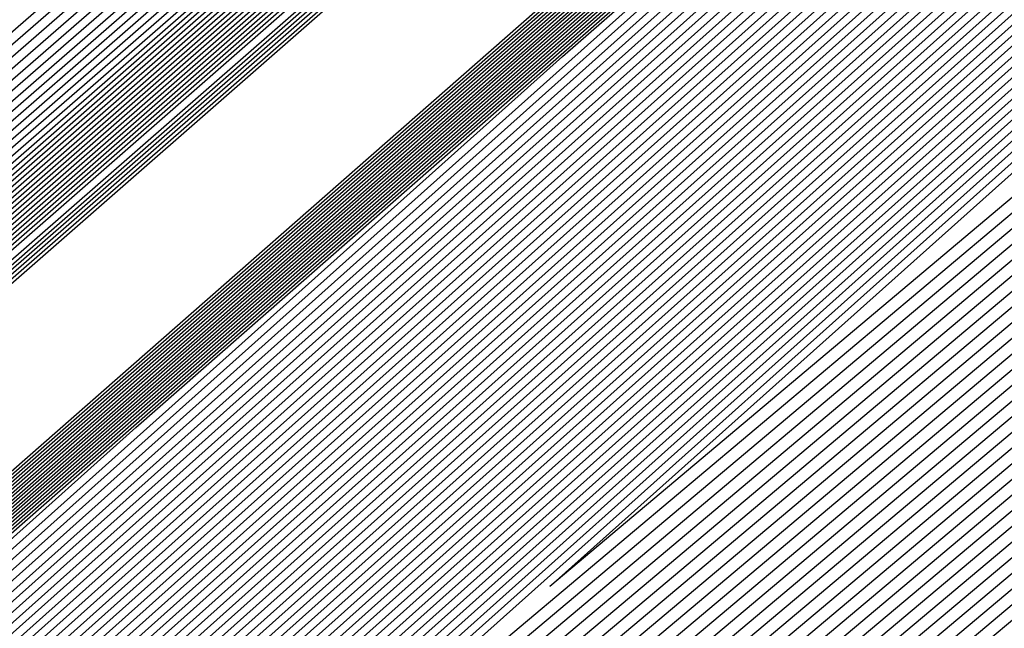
# Model space of a CAD drawing. Extents: x 3249832 to 3255657, y 13789405 to 13793316.
# Tile 712 of 1056: x 3253205.513 to 3253205.778, y 13791254.94 to 13791255.104. Entities that reach past the tile are written whole.
import ezdxf

# ---------------------------------------------------------------- set-up
doc = ezdxf.new("R2010")
doc.units = 0
doc.header["$LTSCALE"] = 100
doc.header["$MEASUREMENT"] = 0
for name, color, linetype in [('GRATIO_03231_CON', 1, 'CONTINUOUS'), ('GRATIO_0323_ICON', 1, 'CONTINUOUS'), ('TARGETS_EAST', 7, 'CONTINUOUS')]:
    doc.layers.add(name, color=color, linetype=linetype)

# ---------------------------------------------------------------- blocks, each defined once
blk = doc.blocks.new('Gratio_032316_contours')
at = {"layer": 'GRATIO_03231_CON', "color": 1, "linetype": 'Continuous', "flags": 128}
for points in [[(3253179.55027, 13791232.39503), (3253186.87441, 13791238.77001), (3253201.4775, 13791251.51898), (3253219.20823, 13791267.00714), (3253234.45763, 13791280.32933), (3253243.00028, 13791287.79153), (3253246.14511, 13791290.5444), (3253246.5846, 13791290.94974), (3253247.02187, 13791291.379), (3253250.20254, 13791294.24212), (3253258.88285, 13791301.95866), (3253274.44262, 13791315.73867), (3253292.7559, 13791331.95413), (3253308.32028, 13791345.76753)], [(3253180.16544, 13791232.93802), (3253187.28488, 13791239.13155), (3253201.72516, 13791251.73678), (3253219.33902, 13791267.12228), (3253234.51314, 13791280.37862), (3253243.01644, 13791287.80647), (3253246.14668, 13791290.54676), (3253246.58389, 13791290.95054), (3253247.01645, 13791291.37639), (3253250.16633, 13791294.21318), (3253258.7639, 13791301.85732), (3253274.17605, 13791315.50724), (3253292.31584, 13791331.56933), (3253307.73285, 13791345.25198)], [(3253180.78061, 13791233.481), (3253187.69534, 13791239.49309), (3253201.97282, 13791251.95458), (3253219.46981, 13791267.23741), (3253234.56866, 13791280.42791), (3253243.03259, 13791287.8214), (3253246.14825, 13791290.54912), (3253246.58317, 13791290.95133), (3253247.01103, 13791291.37378), (3253250.13013, 13791294.18424), (3253258.64495, 13791301.75599), (3253273.90947, 13791315.27582), (3253291.87577, 13791331.18453), (3253307.14542, 13791344.73643)], [(3253181.39578, 13791234.02399), (3253188.1058, 13791239.85463), (3253202.22048, 13791252.17237), (3253219.6006, 13791267.35254), (3253234.62418, 13791280.4772), (3253243.04874, 13791287.83633), (3253246.14982, 13791290.55149), (3253246.58246, 13791290.95213), (3253247.00561, 13791291.37117), (3253250.09393, 13791294.15529), (3253258.526, 13791301.65465), (3253273.6429, 13791315.0444), (3253291.4357, 13791330.79973), (3253306.55799, 13791344.22088)], [(3253182.62612, 13791235.10996), (3253188.92672, 13791240.5777), (3253202.71581, 13791252.60797), (3253219.86218, 13791267.58281), (3253234.73522, 13791280.57579), (3253243.08105, 13791287.8662), (3253246.15297, 13791290.55621), (3253246.58103, 13791290.95372), (3253246.99477, 13791291.36594), (3253250.02153, 13791294.09741), (3253258.2881, 13791301.45198), (3253273.10975, 13791314.58156), (3253290.55557, 13791330.03014), (3253305.38313, 13791343.18978)], [(3253183.24129, 13791235.65295), (3253189.33718, 13791240.93924), (3253202.96347, 13791252.82577), (3253219.99297, 13791267.69794), (3253234.79073, 13791280.62508), (3253243.0972, 13791287.88113), (3253246.15454, 13791290.55858), (3253246.58032, 13791290.95452), (3253246.98935, 13791291.36333), (3253249.98532, 13791294.06847), (3253258.16915, 13791301.35065), (3253272.84317, 13791314.35013), (3253290.11551, 13791329.64534), (3253304.7957, 13791342.67423)], [(3253189.74764, 13791241.30078), (3253203.21113, 13791253.04357), (3253220.12376, 13791267.81308), (3253234.84625, 13791280.67437), (3253243.11336, 13791287.89607), (3253246.15611, 13791290.56094), (3253246.57961, 13791290.95531), (3253246.98393, 13791291.36072), (3253249.94912, 13791294.03953), (3253258.05019, 13791301.24931), (3253272.5766, 13791314.11871), (3253289.67544, 13791329.26055), (3253304.20827, 13791342.15868)], [(3253190.1581, 13791241.66232), (3253203.45879, 13791253.26136), (3253220.25455, 13791267.92821), (3253234.90177, 13791280.72366), (3253243.12951, 13791287.911), (3253246.15768, 13791290.5633), (3253246.57889, 13791290.95611), (3253246.97851, 13791291.35811), (3253249.91292, 13791294.01058), (3253257.93124, 13791301.14798), (3253272.31002, 13791313.88729), (3253289.23538, 13791328.87575), (3253303.62084, 13791341.64313)], [(3253190.97902, 13791242.38539), (3253203.95411, 13791253.69696), (3253220.51613, 13791268.15847), (3253235.01281, 13791280.82224), (3253243.16182, 13791287.94087), (3253246.16082, 13791290.56803), (3253246.57747, 13791290.9577), (3253246.96767, 13791291.35288), (3253249.84051, 13791293.9527), (3253257.69334, 13791300.94531), (3253271.77687, 13791313.42445), (3253288.35525, 13791328.10615), (3253302.44598, 13791340.61203)], [(3253191.38948, 13791242.74693), (3253204.20177, 13791253.91476), (3253220.64692, 13791268.27361), (3253235.06832, 13791280.87154), (3253243.17797, 13791287.9558), (3253246.1624, 13791290.57039), (3253246.57675, 13791290.9585), (3253246.96225, 13791291.35027), (3253249.80431, 13791293.92376), (3253257.57439, 13791300.84397), (3253271.51029, 13791313.19303), (3253287.91518, 13791327.72135), (3253301.85855, 13791340.09648)], [(3253191.79994, 13791243.10847), (3253204.44943, 13791254.13256), (3253220.77772, 13791268.38874), (3253235.12384, 13791280.92083), (3253243.19412, 13791287.97073), (3253246.16397, 13791290.57276), (3253246.57604, 13791290.95929), (3253246.95683, 13791291.34766), (3253249.76811, 13791293.89481), (3253257.45544, 13791300.74264), (3253271.24372, 13791312.9616), (3253287.47511, 13791327.33655), (3253301.27112, 13791339.58093)], [(3253192.2104, 13791243.47001), (3253204.69709, 13791254.35035), (3253220.90851, 13791268.50387), (3253235.17936, 13791280.97012), (3253243.21028, 13791287.98567), (3253246.16554, 13791290.57512), (3253246.57533, 13791290.96009), (3253246.95142, 13791291.34505), (3253249.73191, 13791293.86587), (3253257.33649, 13791300.6413), (3253270.97714, 13791312.73018), (3253287.03505, 13791326.95176), (3253300.68369, 13791339.06538)], [(3253193.03132, 13791244.19308), (3253205.19242, 13791254.78595), (3253221.17009, 13791268.73414), (3253235.29039, 13791281.0687), (3253243.24258, 13791288.01553), (3253246.16868, 13791290.57985), (3253246.5739, 13791290.96168), (3253246.94058, 13791291.33982), (3253249.6595, 13791293.80799), (3253257.09858, 13791300.43863), (3253270.44399, 13791312.26734), (3253286.15492, 13791326.18216), (3253299.50883, 13791338.03428)], [(3253193.44178, 13791244.55462), (3253205.44008, 13791255.00375), (3253221.30088, 13791268.84927), (3253235.34591, 13791281.11799), (3253243.25874, 13791288.03047), (3253246.17025, 13791290.58221), (3253246.57319, 13791290.96248), (3253246.93516, 13791291.33721), (3253249.6233, 13791293.77904), (3253256.97963, 13791300.3373), (3253270.17741, 13791312.03592), (3253285.71485, 13791325.79737), (3253298.92139, 13791337.51873)], [(3253193.85224, 13791244.91616), (3253205.68774, 13791255.22155), (3253221.43167, 13791268.9644), (3253235.40143, 13791281.16728), (3253243.27489, 13791288.0454), (3253246.17182, 13791290.58457), (3253246.57247, 13791290.96327), (3253246.92974, 13791291.3346), (3253249.5871, 13791293.7501), (3253256.86068, 13791300.23596), (3253269.91084, 13791311.8045), (3253285.27479, 13791325.41257), (3253298.33396, 13791337.00318)], [(3253194.2627, 13791245.2777), (3253205.9354, 13791255.43934), (3253221.56246, 13791269.07954), (3253235.45695, 13791281.21658), (3253243.29104, 13791288.06033), (3253246.17339, 13791290.58694), (3253246.57176, 13791290.96407), (3253246.92432, 13791291.33198), (3253249.55089, 13791293.72116), (3253256.74173, 13791300.13463), (3253269.64426, 13791311.57307), (3253284.83472, 13791325.02777), (3253297.74653, 13791336.48763)], [(3253195.08362, 13791246.00077), (3253206.43072, 13791255.87494), (3253221.82404, 13791269.3098), (3253235.56798, 13791281.31516), (3253243.32335, 13791288.0902), (3253246.17654, 13791290.59166), (3253246.57033, 13791290.96566), (3253246.91348, 13791291.32676), (3253249.47849, 13791293.66327), (3253256.50383, 13791299.93196), (3253269.11111, 13791311.11023), (3253283.95459, 13791324.25817), (3253296.57167, 13791335.45653)], [(3253195.49408, 13791246.36231), (3253206.67838, 13791256.09274), (3253221.95483, 13791269.42494), (3253235.6235, 13791281.36445), (3253243.3395, 13791288.10513), (3253246.17811, 13791290.59402), (3253246.56962, 13791290.96646), (3253246.90806, 13791291.32415), (3253249.44229, 13791293.63433), (3253256.38488, 13791299.83062), (3253268.84454, 13791310.87881), (3253283.51452, 13791323.87338), (3253295.98424, 13791334.94098)], [(3253195.90454, 13791246.72385), (3253206.92604, 13791256.31054), (3253222.08562, 13791269.54007), (3253235.67902, 13791281.41374), (3253243.35566, 13791288.12007), (3253246.17968, 13791290.59639), (3253246.56891, 13791290.96725), (3253246.90264, 13791291.32154), (3253249.40609, 13791293.60539), (3253256.26593, 13791299.72929), (3253268.57796, 13791310.64739), (3253283.07446, 13791323.48858), (3253295.39681, 13791334.42543)], [(3253196.31501, 13791247.08539), (3253207.1737, 13791256.52833), (3253222.21641, 13791269.6552), (3253235.73454, 13791281.46303), (3253243.37181, 13791288.135), (3253246.18125, 13791290.59875), (3253246.56819, 13791290.96805), (3253246.89722, 13791291.31892), (3253249.36988, 13791293.57645), (3253256.14697, 13791299.62795), (3253268.31138, 13791310.41597), (3253282.63439, 13791323.10378), (3253294.80938, 13791333.90988)], [(3253197.13593, 13791247.80846), (3253207.66903, 13791256.96393), (3253222.47799, 13791269.88547), (3253235.84557, 13791281.56162), (3253243.40412, 13791288.16487), (3253246.18439, 13791290.60348), (3253246.56677, 13791290.96964), (3253246.88638, 13791291.3137), (3253249.29748, 13791293.51856), (3253255.90907, 13791299.42528), (3253267.77823, 13791309.95312), (3253281.75426, 13791322.33419), (3253293.63452, 13791332.87878)], [(3253197.54639, 13791248.17), (3253207.91669, 13791257.18173), (3253222.60878, 13791270.0006), (3253235.90109, 13791281.61091), (3253243.42027, 13791288.1798), (3253246.18596, 13791290.60584), (3253246.56605, 13791290.97044), (3253246.88096, 13791291.31109), (3253249.26128, 13791293.48962), (3253255.79012, 13791299.32395), (3253267.51166, 13791309.7217), (3253281.31419, 13791321.94939), (3253293.04709, 13791332.36323), (3253299.24948, 13791337.92415)], [(3253197.95685, 13791248.53154), (3253208.16435, 13791257.39953), (3253222.73957, 13791270.11573), (3253235.95661, 13791281.6602), (3253243.43643, 13791288.19473), (3253246.18754, 13791290.6082), (3253246.56534, 13791290.97123), (3253246.87554, 13791291.30847), (3253249.22507, 13791293.46068), (3253255.67117, 13791299.22261), (3253267.24508, 13791309.49028), (3253280.87413, 13791321.56459), (3253292.45966, 13791331.84768), (3253298.58416, 13791337.33876)], [(3253198.36731, 13791248.89308), (3253208.41201, 13791257.61732), (3253222.87037, 13791270.23087), (3253236.01213, 13791281.70949), (3253243.45258, 13791288.20967), (3253246.18911, 13791290.61057), (3253246.56463, 13791290.97203), (3253246.87012, 13791291.30586), (3253249.18887, 13791293.43173), (3253255.55222, 13791299.12128), (3253266.9785, 13791309.25886), (3253280.43407, 13791321.17979), (3253291.87223, 13791331.33213), (3253297.91884, 13791336.75338)]]:
    blk.add_lwpolyline(points, dxfattribs=at)
at = {"layer": 'GRATIO_03231_CON', "color": 5, "linetype": 'Continuous', "flags": 128}
for points in [[(3253178.31993, 13791231.30905), (3253186.05349, 13791238.04694), (3253200.98218, 13791251.08338), (3253218.94665, 13791266.77688), (3253234.34659, 13791280.23075), (3253242.96798, 13791287.76167), (3253246.14197, 13791290.53967), (3253246.58603, 13791290.94815), (3253247.02107, 13791291.37394), (3253250.18182, 13791294.2177), (3253258.80647, 13791301.88356), (3253274.26937, 13791315.56557), (3253292.48955, 13791331.61762), (3253308.02221, 13791345.18354)], [(3253177.70476, 13791230.76607), (3253185.64303, 13791237.6854), (3253200.73452, 13791250.86558), (3253218.81586, 13791266.66175), (3253234.29107, 13791280.18146), (3253242.95182, 13791287.74673), (3253246.1404, 13791290.53731), (3253246.58674, 13791290.94735), (3253247.01436, 13791291.36584), (3253250.12102, 13791294.16091), (3253258.59804, 13791301.69555), (3253273.79626, 13791315.14336), (3253291.70456, 13791330.92064), (3253306.97134, 13791344.25434)], [(3253177.08958, 13791230.22308), (3253185.23257, 13791237.32386), (3253200.48686, 13791250.64779), (3253218.68507, 13791266.54661), (3253234.23556, 13791280.13216), (3253242.93567, 13791287.7318), (3253246.13883, 13791290.53495), (3253246.58745, 13791290.94656), (3253247.00766, 13791291.35773), (3253250.06022, 13791294.10413), (3253258.38961, 13791301.50754), (3253273.32314, 13791314.72115), (3253290.91956, 13791330.22366), (3253305.92046, 13791343.32515)], [(3253176.47441, 13791229.68009), (3253184.82211, 13791236.96232), (3253200.23919, 13791250.42999), (3253218.55428, 13791266.43148), (3253234.18004, 13791280.08287), (3253242.91952, 13791287.71687), (3253246.13725, 13791290.53258), (3253246.58817, 13791290.94576), (3253247.00095, 13791291.34963), (3253249.99942, 13791294.04734), (3253258.18118, 13791301.31953), (3253272.85003, 13791314.29894), (3253290.13456, 13791329.52668), (3253304.86958, 13791342.39595)], [(3253175.24407, 13791228.59412), (3253184.00119, 13791236.23925), (3253199.74387, 13791249.99439), (3253218.2927, 13791266.20121), (3253234.069, 13791279.98429), (3253242.88721, 13791287.687), (3253246.13411, 13791290.52786), (3253246.58959, 13791290.94417), (3253246.98754, 13791291.33342), (3253249.87782, 13791293.93376), (3253257.76432, 13791300.94351), (3253271.9038, 13791313.45451), (3253288.56457, 13791328.13272), (3253302.76783, 13791340.53756)], [(3253196.57706, 13791247.03615), (3253203.47105, 13791253.1938), (3253218.75951, 13791266.60126), (3253234.06971, 13791279.98413), (3253242.88772, 13791287.68662), (3253246.13462, 13791290.52731), (3253246.59031, 13791290.94338), (3253246.98083, 13791291.32532), (3253249.81702, 13791293.87697), (3253257.55589, 13791300.7555), (3253271.43068, 13791313.0323), (3253287.77957, 13791327.43574), (3253301.71695, 13791339.60837)], [(3253196.71057, 13791247.15254), (3253203.58621, 13791253.29381), (3253218.83398, 13791266.66558), (3253234.10345, 13791280.01283), (3253242.89801, 13791287.6948), (3253246.13636, 13791290.52784), (3253246.59102, 13791290.94258), (3253246.97413, 13791291.31721), (3253249.75622, 13791293.82018), (3253257.34746, 13791300.56749), (3253270.95757, 13791312.61009), (3253286.99457, 13791326.73875), (3253300.66608, 13791338.67918)], [(3253196.84408, 13791247.26894), (3253203.70137, 13791253.39382), (3253218.90845, 13791266.7299), (3253234.13718, 13791280.04153), (3253242.9083, 13791287.70297), (3253246.13809, 13791290.52836), (3253246.59174, 13791290.94178), (3253246.96742, 13791291.30911), (3253249.69542, 13791293.76339), (3253257.13903, 13791300.37948), (3253270.48445, 13791312.18788), (3253286.20957, 13791326.04177), (3253299.6152, 13791337.74998)], [(3253197.11109, 13791247.50174), (3253203.93169, 13791253.59384), (3253219.0574, 13791266.85855), (3253234.20465, 13791280.09892), (3253242.92888, 13791287.71932), (3253246.14156, 13791290.52941), (3253246.59316, 13791290.94019), (3253246.95401, 13791291.2929), (3253249.57383, 13791293.64981), (3253256.72217, 13791300.00346), (3253269.53822, 13791311.34346), (3253284.63958, 13791324.64781), (3253297.51345, 13791335.89159)], [(3253197.2446, 13791247.61813), (3253204.04685, 13791253.69384), (3253219.13187, 13791266.92287), (3253234.23839, 13791280.12762), (3253242.93918, 13791287.72749), (3253246.1433, 13791290.52994), (3253246.59388, 13791290.9394), (3253246.9473, 13791291.28479), (3253249.51303, 13791293.59302), (3253256.51374, 13791299.81545), (3253269.06511, 13791310.92125), (3253283.85458, 13791323.95083), (3253296.46257, 13791334.9624)], [(3253197.37811, 13791247.73453), (3253204.16201, 13791253.79385), (3253219.20635, 13791266.98719), (3253234.27212, 13791280.15631), (3253242.94947, 13791287.73567), (3253246.14503, 13791290.53046), (3253246.59459, 13791290.9386), (3253246.9406, 13791291.27669), (3253249.45223, 13791293.53623), (3253256.30531, 13791299.62744), (3253268.59199, 13791310.49904), (3253283.06958, 13791323.25385), (3253295.41169, 13791334.0332)], [(3253197.51162, 13791247.85093), (3253204.27717, 13791253.89386), (3253219.28082, 13791267.05151), (3253234.30586, 13791280.18501), (3253242.95976, 13791287.74384), (3253246.14676, 13791290.53099), (3253246.5953, 13791290.9378), (3253246.93389, 13791291.26859), (3253249.39143, 13791293.47944), (3253256.09688, 13791299.43942), (3253268.11888, 13791310.07683), (3253282.28459, 13791322.55687), (3253294.36082, 13791333.10401)], [(3253197.77863, 13791248.08372), (3253204.50749, 13791254.09388), (3253219.42977, 13791267.18016), (3253234.37333, 13791280.2424), (3253242.98034, 13791287.76019), (3253246.15023, 13791290.53204), (3253246.59673, 13791290.93621), (3253246.92048, 13791291.25238), (3253249.26983, 13791293.36586), (3253255.68002, 13791299.0634), (3253267.17265, 13791309.2324), (3253280.71459, 13791321.16291), (3253292.25906, 13791331.24562), (3253298.86322, 13791336.86351)], [(3253197.91214, 13791248.20012), (3253204.62265, 13791254.19388), (3253219.50424, 13791267.24448), (3253234.40706, 13791280.2711), (3253242.99064, 13791287.76837), (3253246.15197, 13791290.53257), (3253246.59744, 13791290.93542), (3253246.91378, 13791291.24427), (3253249.20903, 13791293.30907), (3253255.47159, 13791298.87539), (3253266.69953, 13791308.81019), (3253279.9296, 13791320.46593), (3253291.20819, 13791330.31643), (3253297.66843, 13791335.81202)], [(3253198.04565, 13791248.31651), (3253204.73781, 13791254.29389), (3253219.57872, 13791267.3088), (3253234.4408, 13791280.2998), (3253243.00093, 13791287.77654), (3253246.1537, 13791290.53309), (3253246.59816, 13791290.93462), (3253246.90707, 13791291.23617), (3253249.14823, 13791293.25228), (3253255.26316, 13791298.68738), (3253266.22642, 13791308.38798), (3253279.1446, 13791319.76895), (3253290.15731, 13791329.38723), (3253296.47364, 13791334.76054)], [(3253198.17916, 13791248.43291), (3253204.85297, 13791254.3939), (3253219.65319, 13791267.37312), (3253234.47453, 13791280.32849), (3253243.01122, 13791287.78471), (3253246.15544, 13791290.53362), (3253246.59887, 13791290.93382), (3253246.90036, 13791291.22806), (3253249.08743, 13791293.19549), (3253255.05473, 13791298.49937), (3253265.7533, 13791307.96577), (3253278.3596, 13791319.07197), (3253289.10643, 13791328.45804), (3253295.27885, 13791333.70905)], [(3253198.44617, 13791248.6657), (3253205.08329, 13791254.59392), (3253219.80214, 13791267.50177), (3253234.542, 13791280.38589), (3253243.0318, 13791287.80106), (3253246.15891, 13791290.53467), (3253246.6003, 13791290.93223), (3253246.88695, 13791291.21186), (3253248.96583, 13791293.08191), (3253254.63787, 13791298.12335), (3253264.80707, 13791307.12135), (3253276.7896, 13791317.678), (3253287.00468, 13791326.59965), (3253292.88927, 13791331.60608), (3253295.95133, 13791334.07094)], [(3253198.57968, 13791248.7821), (3253205.19845, 13791254.69392), (3253219.87661, 13791267.56609), (3253234.57574, 13791280.41459), (3253243.04209, 13791287.80924), (3253246.16064, 13791290.53519), (3253246.60101, 13791290.93144), (3253246.88025, 13791291.20375), (3253248.90503, 13791293.02512), (3253254.42944, 13791297.93534), (3253264.33396, 13791306.69914), (3253276.00461, 13791316.98102), (3253285.9538, 13791325.67045), (3253291.69448, 13791330.55459), (3253294.7416, 13791333.01142)], [(3253198.71319, 13791248.8985), (3253205.31361, 13791254.79393), (3253219.95108, 13791267.63041), (3253234.60947, 13791280.44328), (3253243.05239, 13791287.81741), (3253246.16237, 13791290.53572), (3253246.60172, 13791290.93064), (3253246.87354, 13791291.19565), (3253248.84423, 13791292.96834), (3253254.22101, 13791297.74733), (3253263.86084, 13791306.27693), (3253275.21961, 13791316.28404), (3253284.90293, 13791324.74126), (3253290.49969, 13791329.50311), (3253293.53187, 13791331.9519)], [(3253198.8467, 13791249.0149), (3253205.42877, 13791254.89394), (3253220.02556, 13791267.69473), (3253234.64321, 13791280.47198), (3253243.06268, 13791287.82558), (3253246.16411, 13791290.53624), (3253246.60244, 13791290.92984), (3253246.86684, 13791291.18754), (3253248.78343, 13791292.91155), (3253254.01258, 13791297.55932), (3253263.38773, 13791305.85472), (3253274.43461, 13791315.58706), (3253283.85205, 13791323.81207), (3253289.3049, 13791328.45162), (3253292.32214, 13791330.89237), (3253295.39879, 13791333.38715)], [(3253199.11371, 13791249.24769), (3253205.65909, 13791255.09396), (3253220.17451, 13791267.82338), (3253234.71068, 13791280.52937), (3253243.08326, 13791287.84193), (3253246.16758, 13791290.53729), (3253246.60386, 13791290.92825), (3253246.85342, 13791291.17133), (3253248.66183, 13791292.79797), (3253253.59572, 13791297.1833), (3253262.4415, 13791305.01029), (3253272.86462, 13791314.1931), (3253281.7503, 13791321.95368), (3253286.91532, 13791326.34865), (3253289.90268, 13791328.77333), (3253293.18693, 13791331.45768)], [(3253199.24722, 13791249.36409), (3253205.77425, 13791255.19397), (3253220.24898, 13791267.8877), (3253234.74441, 13791280.55807), (3253243.09355, 13791287.85011), (3253246.16931, 13791290.53782), (3253246.60458, 13791290.92746), (3253246.84672, 13791291.16323), (3253248.60103, 13791292.74118), (3253253.38729, 13791296.99529), (3253261.96839, 13791304.58808), (3253272.07962, 13791313.49612), (3253280.69942, 13791321.02448), (3253285.72053, 13791325.29717), (3253288.69295, 13791327.71381), (3253292.081, 13791330.49295), (3253297.61917, 13791335.1971)], [(3253199.38073, 13791249.48048), (3253205.88941, 13791255.29397), (3253220.32345, 13791267.95202), (3253234.77815, 13791280.58677), (3253243.10385, 13791287.85828), (3253246.17105, 13791290.53834), (3253246.60529, 13791290.92666), (3253246.84001, 13791291.15513), (3253248.54023, 13791292.68439), (3253253.17886, 13791296.80728), (3253261.49527, 13791304.16587), (3253271.29462, 13791312.79914), (3253279.64854, 13791320.09529), (3253284.52574, 13791324.24568), (3253287.48322, 13791326.65429), (3253290.97507, 13791329.52822), (3253296.71525, 13791334.41022)], [(3253199.51424, 13791249.59688), (3253206.00457, 13791255.39398), (3253220.39793, 13791268.01634), (3253234.81188, 13791280.61546), (3253243.11414, 13791287.86646), (3253246.17278, 13791290.53887), (3253246.606, 13791290.92586), (3253246.83331, 13791291.14702), (3253248.47943, 13791292.6276), (3253252.97044, 13791296.61927), (3253261.02215, 13791303.74366), (3253270.50962, 13791312.10216), (3253278.59767, 13791319.16609), (3253283.33095, 13791323.1942), (3253286.27349, 13791325.59476), (3253289.86914, 13791328.56348), (3253295.81132, 13791333.62334)], [(3253199.78125, 13791249.82967), (3253206.23489, 13791255.594), (3253220.54687, 13791268.14499), (3253234.87935, 13791280.67286), (3253243.13472, 13791287.8828), (3253246.17625, 13791290.53992), (3253246.60743, 13791290.92427), (3253246.8199, 13791291.13081), (3253248.35784, 13791292.51402), (3253252.55358, 13791296.24325), (3253260.07593, 13791302.89924), (3253268.93963, 13791310.70819), (3253276.49591, 13791317.3077), (3253280.94137, 13791321.09123), (3253283.85403, 13791323.47572), (3253287.65728, 13791326.63402), (3253294.00347, 13791332.04958)], [(3253199.91476, 13791249.94607), (3253206.35005, 13791255.69401), (3253220.62135, 13791268.20931), (3253234.91309, 13791280.70156), (3253243.14501, 13791287.89098), (3253246.17798, 13791290.54045), (3253246.60814, 13791290.92348), (3253246.81319, 13791291.12271), (3253248.29704, 13791292.45723), (3253252.34515, 13791296.05524), (3253259.60281, 13791302.47703), (3253268.15463, 13791310.01121), (3253275.44504, 13791316.37851), (3253279.74658, 13791320.03974), (3253282.6443, 13791322.4162), (3253286.55135, 13791325.66929), (3253293.09954, 13791331.2627), (3253300.79521, 13791337.86923)], [(3253200.04827, 13791250.06247), (3253206.46521, 13791255.79401), (3253220.69582, 13791268.27363), (3253234.94682, 13791280.73025), (3253243.15531, 13791287.89915), (3253246.17972, 13791290.54097), (3253246.60886, 13791290.92268), (3253246.80649, 13791291.1146), (3253248.23624, 13791292.40044), (3253252.13672, 13791295.86723), (3253259.1297, 13791302.05482), (3253267.36963, 13791309.31423), (3253274.39416, 13791315.44932), (3253278.55179, 13791318.98826), (3253281.43456, 13791321.35667), (3253285.44542, 13791324.70455), (3253292.19561, 13791330.47582), (3253300.12972, 13791337.29016)], [(3253200.18178, 13791250.17887), (3253206.58037, 13791255.89402), (3253220.77029, 13791268.33795), (3253234.98056, 13791280.75895), (3253243.1656, 13791287.90733), (3253246.18145, 13791290.5415), (3253246.60957, 13791290.92188), (3253246.79978, 13791291.1065), (3253248.17544, 13791292.34365), (3253251.92829, 13791295.67922), (3253258.65658, 13791301.63261), (3253266.58464, 13791308.61725), (3253273.34328, 13791314.52012), (3253277.357, 13791317.93677), (3253280.22483, 13791320.29715), (3253284.33949, 13791323.73982), (3253291.29169, 13791329.68894), (3253299.46423, 13791336.71108)], [(3253200.44879, 13791250.41166), (3253206.81069, 13791256.09404), (3253220.91924, 13791268.4666), (3253235.04803, 13791280.81634), (3253243.18618, 13791287.92368), (3253246.18492, 13791290.54255), (3253246.611, 13791290.92029), (3253246.78637, 13791291.09029), (3253248.05384, 13791292.23007), (3253251.51143, 13791295.3032), (3253257.71035, 13791300.78818), (3253265.01464, 13791307.22329), (3253271.24153, 13791312.66173), (3253274.96742, 13791315.8338), (3253277.80537, 13791318.17811), (3253282.12763, 13791321.81036), (3253289.48383, 13791328.11518), (3253298.13324, 13791335.55292)], [(3253200.5823, 13791250.52806), (3253206.92586, 13791256.19405), (3253220.99372, 13791268.53092), (3253235.08176, 13791280.84504), (3253243.19647, 13791287.93185), (3253246.18666, 13791290.54307), (3253246.61171, 13791290.9195), (3253246.77966, 13791291.08219), (3253247.99304, 13791292.17328), (3253251.303, 13791295.11519), (3253257.23724, 13791300.36597), (3253264.22964, 13791306.52631), (3253270.19065, 13791311.73254), (3253273.77263, 13791314.78231), (3253276.59564, 13791317.11859), (3253281.0217, 13791320.84562), (3253288.57991, 13791327.3283), (3253297.46775, 13791334.97385)], [(3253200.71581, 13791250.64445), (3253207.04102, 13791256.29406), (3253221.06819, 13791268.59524), (3253235.1155, 13791280.87374), (3253243.20676, 13791287.94002), (3253246.18839, 13791290.5436), (3253246.61242, 13791290.9187), (3253246.77296, 13791291.07408), (3253247.93224, 13791292.11649), (3253251.09457, 13791294.92718), (3253256.76412, 13791299.94376), (3253263.44465, 13791305.82933), (3253269.13978, 13791310.80334), (3253272.57784, 13791313.73083), (3253275.38591, 13791316.05906), (3253279.91577, 13791319.88089), (3253287.67598, 13791326.54142), (3253296.80226, 13791334.39477)], [(3253200.84932, 13791250.76085), (3253207.15618, 13791256.39406), (3253221.14266, 13791268.65956), (3253235.14923, 13791280.90243), (3253243.21706, 13791287.9482), (3253246.19012, 13791290.54412), (3253246.61314, 13791290.9179), (3253246.76625, 13791291.06598), (3253247.87144, 13791292.0597), (3253250.88614, 13791294.73917), (3253256.29101, 13791299.52155), (3253262.65965, 13791305.13235), (3253268.0889, 13791309.87415), (3253271.38305, 13791312.67934), (3253274.17618, 13791314.99954), (3253278.80984, 13791318.91616), (3253286.77206, 13791325.75454), (3253296.13677, 13791333.81569)], [(3253201.11633, 13791250.99365), (3253207.3865, 13791256.59408), (3253221.29161, 13791268.78821), (3253235.2167, 13791280.95983), (3253243.23764, 13791287.96455), (3253246.19359, 13791290.54517), (3253246.61456, 13791290.91631), (3253246.75284, 13791291.04977), (3253247.74984, 13791291.94612), (3253250.46928, 13791294.36315), (3253255.34478, 13791298.67713), (3253261.08965, 13791303.73839), (3253265.98715, 13791308.01576), (3253268.99347, 13791310.57637), (3253271.75672, 13791312.8805), (3253276.59798, 13791316.9867), (3253284.9642, 13791324.18078), (3253294.80578, 13791332.65754)], [(3253201.24984, 13791251.11004), (3253207.50166, 13791256.69409), (3253221.36608, 13791268.85253), (3253235.25044, 13791280.98852), (3253243.24793, 13791287.97272), (3253246.19533, 13791290.5457), (3253246.61528, 13791290.91552), (3253246.74613, 13791291.04167), (3253247.68904, 13791291.88933), (3253250.26085, 13791294.17514), (3253254.87166, 13791298.25492), (3253260.30466, 13791303.04141), (3253264.93627, 13791307.08657), (3253267.79868, 13791309.52489), (3253270.54699, 13791311.82097), (3253275.49205, 13791316.02196), (3253284.06028, 13791323.3939), (3253294.14029, 13791332.07846)], [(3253201.38335, 13791251.22644), (3253207.61682, 13791256.7941), (3253221.44056, 13791268.91685), (3253235.28417, 13791281.01722), (3253243.25822, 13791287.9809), (3253246.19706, 13791290.54622), (3253246.61599, 13791290.91472), (3253246.73943, 13791291.03356), (3253247.62824, 13791291.83254), (3253250.05242, 13791293.98713), (3253254.39855, 13791297.83271), (3253259.51966, 13791302.34443), (3253263.88539, 13791306.15737), (3253266.60389, 13791308.4734), (3253269.33726, 13791310.76145), (3253274.38613, 13791315.05723), (3253283.15635, 13791322.60702), (3253293.4748, 13791331.49938)], [(3253201.51686, 13791251.34284), (3253207.73198, 13791256.8941), (3253221.51503, 13791268.98117), (3253235.31791, 13791281.04592), (3253243.26852, 13791287.98907), (3253246.1988, 13791290.54675), (3253246.6167, 13791290.91393), (3253246.73272, 13791291.02546), (3253247.56744, 13791291.77576), (3253249.84399, 13791293.79912), (3253253.92543, 13791297.41049), (3253258.73466, 13791301.64744), (3253262.83452, 13791305.22818), (3253265.4091, 13791307.42192), (3253268.12753, 13791309.70193), (3253273.2802, 13791314.0925), (3253282.25242, 13791321.82014), (3253292.80931, 13791330.9203), (3253301.81088, 13791338.63068)], [(3253201.78387, 13791251.57563), (3253207.9623, 13791257.09412), (3253221.66398, 13791269.10982), (3253235.38538, 13791281.10331), (3253243.2891, 13791288.00542), (3253246.20227, 13791290.5478), (3253246.61813, 13791290.91233), (3253246.71931, 13791291.00925), (3253247.44584, 13791291.66218), (3253249.42713, 13791293.4231), (3253252.9792, 13791296.56607), (3253257.16467, 13791300.25348), (3253260.73276, 13791303.36979), (3253263.01952, 13791305.31895), (3253265.70807, 13791307.58288), (3253271.06834, 13791312.16303), (3253280.44457, 13791320.24638), (3253291.47832, 13791329.76215), (3253300.88547, 13791337.82513)], [(3253201.91738, 13791251.69203), (3253208.07746, 13791257.19413), (3253221.73845, 13791269.17414), (3253235.41911, 13791281.13201), (3253243.29939, 13791288.01359), (3253246.204, 13791290.54832), (3253246.61884, 13791290.91154), (3253246.71261, 13791291.00114), (3253247.38504, 13791291.60539), (3253249.2187, 13791293.23509), (3253252.50609, 13791296.14386), (3253256.37967, 13791299.5565), (3253259.68189, 13791302.44059), (3253261.82473, 13791304.26746), (3253264.49834, 13791306.52336), (3253269.96241, 13791311.1983), (3253279.54064, 13791319.4595), (3253290.81283, 13791329.18307), (3253300.42277, 13791337.42236)], [(3253202.05089, 13791251.80842), (3253208.19262, 13791257.29414), (3253221.81293, 13791269.23846), (3253235.45285, 13791281.16071), (3253243.30968, 13791288.02177), (3253246.20573, 13791290.54885), (3253246.61956, 13791290.91074), (3253246.7059, 13791290.99304), (3253247.32424, 13791291.5486), (3253249.01027, 13791293.04708), (3253252.03297, 13791295.72165), (3253255.59467, 13791298.85952), (3253258.63101, 13791301.5114), (3253260.62994, 13791303.21597), (3253263.28861, 13791305.46384), (3253268.85648, 13791310.23357), (3253278.63672, 13791318.67262), (3253290.14734, 13791328.60399), (3253299.96006, 13791337.01958)], [(3253297.83869, 13791334.61668), (3253285.11475, 13791323.41314), (3253270.09981, 13791310.27902), (3253257.30679, 13791299.14788), (3253250.12455, 13791292.96527), (3253247.44567, 13791290.72468), (3253247.03867, 13791290.43158), (3253246.62439, 13791290.06982), (3253243.73305, 13791287.53693), (3253235.8472, 13791280.70879), (3253222.11616, 13791268.89083), (3253208.35634, 13791257.10642), (3253202.05089, 13791251.80842)], [(3253222.18973, 13791268.9562), (3253208.47101, 13791257.20698), (3253202.18439, 13791251.92482), (3253202.18439, 13791251.92482), (3253208.30778, 13791257.39414), (3253221.8874, 13791269.30278)], [(3253222.33685, 13791269.08692), (3253208.70035, 13791257.40813), (3253202.45141, 13791252.15761), (3253202.45141, 13791252.15761), (3253208.5381, 13791257.59416), (3253222.03635, 13791269.43142)], [(3253222.41042, 13791269.15229), (3253208.81502, 13791257.50869), (3253202.58492, 13791252.27401), (3253202.58492, 13791252.27401), (3253208.65326, 13791257.69417), (3253222.11082, 13791269.49575)], [(3253222.48398, 13791269.21765), (3253208.92969, 13791257.60926), (3253202.71843, 13791252.39041), (3253202.71843, 13791252.39041), (3253208.76842, 13791257.79418), (3253222.18529, 13791269.56007)], [(3253222.55754, 13791269.28301), (3253209.04436, 13791257.70983), (3253202.85194, 13791252.50681), (3253202.85193, 13791252.50681), (3253208.88358, 13791257.89419), (3253222.25977, 13791269.62439)], [(3253222.70467, 13791269.41374), (3253209.2737, 13791257.91097), (3253203.11895, 13791252.7396), (3253203.11895, 13791252.7396), (3253209.1139, 13791258.0942), (3253222.40871, 13791269.75304)], [(3253222.77823, 13791269.4791), (3253209.38837, 13791258.01154), (3253203.25246, 13791252.856), (3253203.25246, 13791252.856), (3253209.22906, 13791258.19421), (3253222.48319, 13791269.81736)], [(3253222.8518, 13791269.54447), (3253209.50304, 13791258.11211), (3253203.38597, 13791252.97239), (3253203.38597, 13791252.97239), (3253209.34422, 13791258.29422), (3253222.55766, 13791269.88168)], [(3253222.92536, 13791269.60983), (3253209.61771, 13791258.21268), (3253203.51947, 13791253.08879), (3253203.51947, 13791253.08879), (3253209.45938, 13791258.39423), (3253222.63214, 13791269.946)], [(3253294.55593, 13791331.78482), (3253282.65133, 13791321.30274), (3253268.6032, 13791309.01445), (3253256.6338, 13791298.60027), (3253249.91373, 13791292.81609), (3253247.40711, 13791290.71997), (3253247.02638, 13791290.44557), (3253246.62867, 13791290.09727), (3253243.8498, 13791287.66252), (3253236.27025, 13791281.09954), (3253223.07249, 13791269.74056), (3253209.84706, 13791258.41382), (3253203.78649, 13791253.32159), (3253203.78649, 13791253.32159), (3253209.68971, 13791258.59423), (3253222.78114, 13791270.07458), (3253235.89161, 13791281.53353), (3253243.79641, 13791288.43297), (3253249.04881, 13791292.99861), (3253256.14655, 13791299.14707), (3253268.13516, 13791309.52901), (3253282.25127, 13791321.73092), (3253294.2793, 13791332.07331)], [(3253294.30341, 13791331.56698), (3253282.46184, 13791321.1404), (3253268.48808, 13791308.91717), (3253256.58203, 13791298.55815), (3253249.89752, 13791292.80461), (3253247.40414, 13791290.71961), (3253247.02543, 13791290.44664), (3253246.629, 13791290.09938), (3253243.85878, 13791287.67218), (3253236.30279, 13791281.1296), (3253223.14605, 13791269.80592), (3253209.96173, 13791258.51439), (3253203.92, 13791253.43798), (3253203.92, 13791253.43798), (3253209.80487, 13791258.69424), (3253222.85565, 13791270.13885), (3253235.92547, 13791281.56208), (3253243.80512, 13791288.43921), (3253249.03601, 13791292.98573), (3253256.09723, 13791299.1022), (3253268.02248, 13791309.42905), (3253282.06389, 13791321.56632), (3253294.02824, 13791331.85395)], [(3253294.05089, 13791331.34915), (3253282.27235, 13791320.97806), (3253268.37296, 13791308.8199), (3253256.53026, 13791298.51602), (3253249.8813, 13791292.79314), (3253247.40117, 13791290.71925), (3253247.02448, 13791290.44772), (3253246.62933, 13791290.10149), (3253243.86776, 13791287.68184), (3253236.33533, 13791281.15966), (3253223.21961, 13791269.87129), (3253210.0764, 13791258.61496), (3253204.05351, 13791253.55438), (3253204.05351, 13791253.55438), (3253209.92004, 13791258.79424), (3253222.93017, 13791270.20313), (3253235.95934, 13791281.59062), (3253243.81382, 13791288.44544), (3253249.02321, 13791292.97286), (3253256.04791, 13791299.05733), (3253267.90979, 13791309.32909), (3253281.87651, 13791321.40172), (3253293.77719, 13791331.63458)], [(3253293.79837, 13791331.13131), (3253282.08285, 13791320.81572), (3253268.25784, 13791308.72262), (3253256.47849, 13791298.4739), (3253249.86508, 13791292.78166), (3253247.39821, 13791290.71889), (3253247.02354, 13791290.4488), (3253246.62966, 13791290.1036), (3253243.87675, 13791287.6915), (3253236.36787, 13791281.18972), (3253223.29318, 13791269.93665), (3253210.19107, 13791258.71553), (3253204.18702, 13791253.67078), (3253204.18701, 13791253.67078), (3253210.0352, 13791258.89424), (3253223.00468, 13791270.26741), (3253235.9932, 13791281.61917), (3253243.82253, 13791288.45167), (3253249.01041, 13791292.95999), (3253255.9986, 13791299.01245), (3253267.79711, 13791309.22914), (3253281.68913, 13791321.23712), (3253293.52613, 13791331.41522)], [(3253281.70387, 13791320.49104), (3253268.02759, 13791308.52807), (3253256.37495, 13791298.38965), (3253249.83265, 13791292.75871), (3253247.39227, 13791290.71816), (3253247.02165, 13791290.45095), (3253246.63032, 13791290.10782), (3253243.89471, 13791287.71083), (3253236.43295, 13791281.24983), (3253223.4403, 13791270.06738), (3253210.42041, 13791258.91666), (3253204.45403, 13791253.90357), (3253204.45403, 13791253.90357), (3253210.2655, 13791259.09429), (3253223.15342, 13791270.39627), (3253236.05998, 13791281.67732), (3253243.49467, 13791288.16911), (3253246.23629, 13791290.55891), (3253246.63094, 13791290.89792), (3253246.97688, 13791291.19282), (3253249.38096, 13791293.27243), (3253255.90221, 13791298.92109), (3253267.57241, 13791309.02875), (3253281.31446, 13791320.90786)], [(3253281.51437, 13791320.3287), (3253267.91246, 13791308.4308), (3253256.32319, 13791298.34753), (3253249.81643, 13791292.74723), (3253247.38931, 13791290.7178), (3253247.0207, 13791290.45203), (3253246.63065, 13791290.10993), (3253243.90369, 13791287.72049), (3253236.4655, 13791281.27989), (3253223.51387, 13791270.13274), (3253210.53508, 13791259.01723), (3253204.58754, 13791254.01997), (3253204.58754, 13791254.01997), (3253210.38066, 13791259.1943), (3253223.22789, 13791270.4606), (3253236.0937, 13791281.70603), (3253243.50493, 13791288.17732), (3253246.23793, 13791290.55953), (3253246.63143, 13791290.89735), (3253246.97568, 13791291.19044), (3253249.36691, 13791293.25849), (3253255.85289, 13791298.87622), (3253267.45972, 13791308.92879), (3253281.12708, 13791320.74326)], [(3253281.32488, 13791320.16636), (3253267.79734, 13791308.33352), (3253256.27142, 13791298.30541), (3253249.80022, 13791292.73576), (3253247.38634, 13791290.71744), (3253247.01976, 13791290.4531), (3253246.63098, 13791290.11204), (3253243.91267, 13791287.73015), (3253236.49804, 13791281.30995), (3253223.58743, 13791270.1981), (3253210.64975, 13791259.1178), (3253204.72105, 13791254.13636), (3253204.72105, 13791254.13637), (3253210.49582, 13791259.2943), (3253223.30236, 13791270.52492), (3253236.12742, 13791281.73474), (3253243.51518, 13791288.18552), (3253246.23956, 13791290.56015), (3253246.63193, 13791290.89678), (3253246.97448, 13791291.18805), (3253249.35287, 13791293.24455), (3253255.80356, 13791298.83135), (3253267.34704, 13791308.82884), (3253280.9397, 13791320.57865)], [(3253281.13539, 13791320.00402), (3253267.68222, 13791308.23625), (3253256.21965, 13791298.26328), (3253249.784, 13791292.72428), (3253247.38337, 13791290.71708), (3253247.01881, 13791290.45418), (3253246.63131, 13791290.11416), (3253243.92165, 13791287.73981), (3253236.53058, 13791281.34001), (3253223.66099, 13791270.26347), (3253210.76442, 13791259.21837), (3253204.85455, 13791254.25276), (3253204.85455, 13791254.25276), (3253210.61098, 13791259.39431), (3253223.37683, 13791270.58925), (3253236.16114, 13791281.76345), (3253243.52543, 13791288.19373), (3253246.2412, 13791290.56077), (3253246.63242, 13791290.89621), (3253246.97329, 13791291.18567), (3253249.33882, 13791293.23061), (3253255.75424, 13791298.78648), (3253267.23435, 13791308.72888), (3253280.75231, 13791320.41405)], [(3253267.45197, 13791308.0417), (3253256.11611, 13791298.17904), (3253249.75157, 13791292.70133), (3253247.37744, 13791290.71635), (3253247.01692, 13791290.45633), (3253246.63197, 13791290.11838), (3253243.93961, 13791287.75913), (3253236.59567, 13791281.40012), (3253223.80812, 13791270.3942), (3253210.99376, 13791259.41951), (3253205.12157, 13791254.48556), (3253205.12157, 13791254.48556), (3253210.84129, 13791259.59433), (3253223.52577, 13791270.7179), (3253236.22858, 13791281.82086), (3253243.54593, 13791288.21014), (3253246.24446, 13791290.562), (3253246.6334, 13791290.89508), (3253246.97089, 13791291.1809), (3253249.31072, 13791293.20273), (3253255.65559, 13791298.69674), (3253267.00898, 13791308.52897)], [(3253267.33685, 13791307.94442), (3253256.06434, 13791298.13691), (3253249.73535, 13791292.68985), (3253247.37447, 13791290.71599), (3253247.01598, 13791290.45741), (3253246.6323, 13791290.12049), (3253243.9486, 13791287.76879), (3253236.62821, 13791281.43018), (3253223.88168, 13791270.45956), (3253211.10843, 13791259.52008), (3253205.25508, 13791254.60195), (3253205.25508, 13791254.60195), (3253210.95645, 13791259.69434), (3253223.60023, 13791270.78223), (3253236.2623, 13791281.84957), (3253243.55619, 13791288.21834), (3253246.2461, 13791290.56262), (3253246.63389, 13791290.89451), (3253246.96969, 13791291.17852), (3253249.29667, 13791293.18879), (3253255.60626, 13791298.65187), (3253266.8963, 13791308.42902)], [(3253267.22172, 13791307.84715), (3253256.01257, 13791298.09479), (3253249.71913, 13791292.67838), (3253247.37151, 13791290.71563), (3253247.01503, 13791290.45848), (3253246.63263, 13791290.1226), (3253243.95758, 13791287.77846), (3253236.66075, 13791281.46024), (3253223.95525, 13791270.52492), (3253211.2231, 13791259.62065), (3253205.38858, 13791254.71835), (3253205.38859, 13791254.71835), (3253211.07161, 13791259.79435), (3253223.6747, 13791270.84655), (3253236.29602, 13791281.87828), (3253243.56644, 13791288.22655), (3253246.24773, 13791290.56324), (3253246.63439, 13791290.89394), (3253246.9685, 13791291.17613), (3253249.28262, 13791293.17485), (3253255.55694, 13791298.607), (3253266.78361, 13791308.32906)], [(3253267.1066, 13791307.74987), (3253255.96081, 13791298.05266), (3253249.70292, 13791292.6669), (3253247.36854, 13791290.71526), (3253247.01409, 13791290.45956), (3253246.63296, 13791290.12471), (3253243.96656, 13791287.78812), (3253236.69329, 13791281.49029), (3253224.02881, 13791270.59029), (3253211.33777, 13791259.72122), (3253205.52209, 13791254.83475), (3253205.52209, 13791254.83475), (3253211.18677, 13791259.89435), (3253223.74917, 13791270.91088), (3253236.32974, 13791281.90699), (3253243.57669, 13791288.23475), (3253246.24937, 13791290.56386), (3253246.63488, 13791290.89337), (3253246.9673, 13791291.17375), (3253249.26858, 13791293.16091), (3253255.50762, 13791298.56213), (3253266.67093, 13791308.22911)]]:
    blk.add_lwpolyline(points, dxfattribs=at)
at = {"layer": 'GRATIO_0323_ICON', "color": 7, "linetype": 'Continuous', "flags": 128}
for points in [[(3253175.85924, 13791229.13711), (3253184.41165, 13791236.60078), (3253199.99153, 13791250.21219), (3253218.42349, 13791266.31635), (3253234.12452, 13791280.03358), (3253242.90336, 13791287.70193), (3253246.13568, 13791290.53022), (3253246.58888, 13791290.94497), (3253246.99424, 13791291.34152), (3253249.93862, 13791293.99055), (3253257.97275, 13791301.13152), (3253272.37691, 13791313.87673), (3253289.34956, 13791328.8297), (3253303.81871, 13791341.46676)], [(3253182.01095, 13791234.56698), (3253188.51626, 13791240.21616), (3253202.46814, 13791252.39017), (3253219.73139, 13791267.46768), (3253234.6797, 13791280.5265), (3253243.0649, 13791287.85127), (3253246.1514, 13791290.55385), (3253246.58175, 13791290.95293), (3253247.00019, 13791291.36856), (3253250.05773, 13791294.12635), (3253258.40705, 13791301.55332), (3253273.37632, 13791314.81298), (3253290.99564, 13791330.41494), (3253305.97056, 13791343.70533)], [(3253196.97758, 13791247.38534), (3253203.81653, 13791253.49383), (3253218.98293, 13791266.79423), (3253234.17092, 13791280.07022), (3253242.91859, 13791287.71115), (3253246.13983, 13791290.52889), (3253246.59245, 13791290.94099), (3253246.96072, 13791291.301), (3253249.63462, 13791293.7066), (3253256.9306, 13791300.19147), (3253270.01134, 13791311.76567), (3253285.42458, 13791325.34479), (3253298.56432, 13791336.82079)], [(3253197.64512, 13791247.96732), (3253204.39233, 13791253.99387), (3253219.3553, 13791267.11584), (3253234.33959, 13791280.21371), (3253242.97005, 13791287.75202), (3253246.1485, 13791290.53152), (3253246.59602, 13791290.93701), (3253246.92719, 13791291.26048), (3253249.33063, 13791293.42265), (3253255.88845, 13791299.25141), (3253267.64576, 13791309.65462), (3253281.49959, 13791321.85989), (3253293.30994, 13791332.17482)], [(3253198.31266, 13791248.54931), (3253204.96813, 13791254.49391), (3253219.72766, 13791267.43745), (3253234.50827, 13791280.35719), (3253243.02151, 13791287.79289), (3253246.15717, 13791290.53414), (3253246.59958, 13791290.93303), (3253246.89366, 13791291.21996), (3253249.02663, 13791293.1387), (3253254.8463, 13791298.31136), (3253265.28019, 13791307.54356), (3253277.5746, 13791318.37498), (3253288.05556, 13791327.52884), (3253294.08406, 13791332.65756)], [(3253190.56856, 13791242.02386), (3253203.70645, 13791253.47916), (3253220.38534, 13791268.04334), (3253234.95729, 13791280.77295), (3253243.14566, 13791287.92593), (3253246.15925, 13791290.56567), (3253246.57818, 13791290.95691), (3253246.97309, 13791291.35549), (3253249.87672, 13791293.98164), (3253257.81229, 13791301.04664), (3253272.04344, 13791313.65587), (3253288.79531, 13791328.49095), (3253303.03341, 13791341.12758)], [(3253198.9802, 13791249.13129), (3253205.54393, 13791254.99395), (3253220.10003, 13791267.75905), (3253234.67694, 13791280.50068), (3253243.07297, 13791287.83376), (3253246.16584, 13791290.53677), (3253246.60315, 13791290.92905), (3253246.86013, 13791291.17944), (3253248.72263, 13791292.85476), (3253253.80415, 13791297.37131), (3253262.91461, 13791305.43251), (3253273.64961, 13791314.89008), (3253282.80117, 13791322.88287), (3253288.11011, 13791327.40014), (3253291.11241, 13791329.83285), (3253294.29286, 13791332.42241)], [(3253199.64774, 13791249.71328), (3253206.11974, 13791255.49399), (3253220.4724, 13791268.08067), (3253234.84562, 13791280.64416), (3253243.12443, 13791287.87463), (3253246.17452, 13791290.53939), (3253246.60672, 13791290.92507), (3253246.8266, 13791291.13892), (3253248.41864, 13791292.57081), (3253252.76201, 13791296.43126), (3253260.54904, 13791303.32145), (3253269.72463, 13791311.40518), (3253277.54679, 13791318.2369), (3253282.13616, 13791322.14271), (3253285.06376, 13791324.53524), (3253288.76321, 13791327.59875), (3253294.90739, 13791332.83646)], [(3253200.31528, 13791250.29526), (3253206.69554, 13791255.99403), (3253220.84477, 13791268.40227), (3253235.01429, 13791280.78765), (3253243.17589, 13791287.9155), (3253246.18319, 13791290.54202), (3253246.61028, 13791290.92109), (3253246.79307, 13791291.0984), (3253248.11464, 13791292.28686), (3253251.71986, 13791295.49121), (3253258.18347, 13791301.21039), (3253265.79964, 13791307.92027), (3253272.29241, 13791313.59093), (3253276.16221, 13791316.88528), (3253279.0151, 13791319.23763), (3253283.23356, 13791322.77509), (3253290.38776, 13791328.90206), (3253298.79874, 13791336.132)], [(3253192.62086, 13791243.83154), (3253204.94475, 13791254.56815), (3253221.0393, 13791268.61901), (3253235.23488, 13791281.01941), (3253243.22643, 13791288.0006), (3253246.16711, 13791290.57748), (3253246.57461, 13791290.96089), (3253246.946, 13791291.34243), (3253249.6957, 13791293.83693), (3253257.21754, 13791300.53997), (3253270.71056, 13791312.49876), (3253286.59498, 13791326.56696), (3253300.09626, 13791338.54983)], [(3253200.98282, 13791250.87725), (3253207.27134, 13791256.49407), (3253221.21714, 13791268.72389), (3253235.18297, 13791280.93113), (3253243.22735, 13791287.95637), (3253246.19186, 13791290.54465), (3253246.61385, 13791290.91711), (3253246.75955, 13791291.05787), (3253247.81064, 13791292.00291), (3253250.67771, 13791294.55116), (3253255.81789, 13791299.09934), (3253261.87465, 13791304.43537), (3253267.03802, 13791308.94496), (3253270.18826, 13791311.62786), (3253272.96645, 13791313.94002), (3253277.70391, 13791317.95143), (3253285.86813, 13791324.96766), (3253295.47128, 13791333.23661)], [(3253201.65036, 13791251.45923), (3253207.84714, 13791256.99411), (3253221.5895, 13791269.04549), (3253235.35164, 13791281.07462), (3253243.27881, 13791287.99724), (3253246.20053, 13791290.54727), (3253246.61742, 13791290.91313), (3253246.72602, 13791291.01735), (3253247.50664, 13791291.71897), (3253249.63556, 13791293.61111), (3253253.45232, 13791296.98828), (3253257.94966, 13791300.95046), (3253261.78364, 13791304.29898), (3253264.21431, 13791306.37043), (3253266.9178, 13791308.64241), (3253272.17427, 13791313.12777), (3253281.3485, 13791321.03326), (3253292.14381, 13791330.34122), (3253301.34818, 13791338.22791)], [(3253194.67316, 13791245.63924), (3253206.18306, 13791255.65714), (3253221.69325, 13791269.19467), (3253235.51247, 13791281.26587), (3253243.3072, 13791288.07527), (3253246.17497, 13791290.5893), (3253246.57105, 13791290.96487), (3253246.9189, 13791291.32937), (3253249.51469, 13791293.69222), (3253256.62278, 13791300.03329), (3253269.37769, 13791311.34165), (3253284.39466, 13791324.64297), (3253297.1591, 13791335.97208)], [(3253222.26329, 13791269.02156), (3253208.58568, 13791257.30755), (3253202.3179, 13791252.04122), (3253202.3179, 13791252.04122), (3253208.42294, 13791257.49415), (3253221.96187, 13791269.36711)], [(3253222.63111, 13791269.34838), (3253209.15903, 13791257.8104), (3253202.98544, 13791252.6232), (3253202.98544, 13791252.6232), (3253208.99874, 13791257.99419), (3253222.33424, 13791269.68871)], [(3253196.72547, 13791247.44693), (3253207.42136, 13791256.74613), (3253222.3472, 13791269.77033), (3253235.79006, 13791281.51232), (3253243.38797, 13791288.14993), (3253246.18282, 13791290.60111), (3253246.56748, 13791290.96885), (3253246.8918, 13791291.31631), (3253249.33368, 13791293.5475), (3253256.02802, 13791299.52662), (3253268.04481, 13791310.18454), (3253282.19433, 13791322.71898), (3253294.22195, 13791333.39433)], [(3253294.80845, 13791332.00265), (3253282.84083, 13791321.46507), (3253268.71833, 13791309.11172), (3253256.68557, 13791298.6424), (3253249.92995, 13791292.82756), (3253247.41007, 13791290.72034), (3253247.02732, 13791290.44449), (3253246.62834, 13791290.09516), (3253243.84082, 13791287.65286), (3253236.2377, 13791281.06949), (3253222.99892, 13791269.67519), (3253209.73238, 13791258.31325), (3253203.65298, 13791253.20519), (3253203.65298, 13791253.20519), (3253209.57454, 13791258.49423), (3253222.70663, 13791270.0103), (3253235.85774, 13791281.50498), (3253243.7877, 13791288.42674), (3253249.0616, 13791293.01148), (3253256.19586, 13791299.19195), (3253268.24784, 13791309.62896), (3253282.43865, 13791321.89552), (3253294.53035, 13791332.29267)], [(3253281.89336, 13791320.65338), (3253268.14271, 13791308.62535), (3253256.42672, 13791298.43178), (3253249.84887, 13791292.77018), (3253247.39524, 13791290.71852), (3253247.02259, 13791290.44987), (3253246.62999, 13791290.10571), (3253243.88573, 13791287.70117), (3253236.40041, 13791281.21978), (3253223.36674, 13791270.00201), (3253210.30574, 13791258.8161), (3253204.32052, 13791253.78717), (3253204.32052, 13791253.78717), (3253210.15034, 13791258.99428), (3253223.07895, 13791270.33195), (3253236.02626, 13791281.64861), (3253243.48442, 13791288.1609), (3253246.23466, 13791290.5583), (3253246.63045, 13791290.89848), (3253246.97808, 13791291.1952), (3253249.39501, 13791293.28637), (3253255.95153, 13791298.96595), (3253267.68509, 13791309.1287), (3253281.50184, 13791321.07246)], [(3253198.77777, 13791249.25461), (3253208.65967, 13791257.83512), (3253223.00116, 13791270.346), (3253236.06765, 13791281.75878), (3253243.46873, 13791288.2246), (3253246.19068, 13791290.61293), (3253246.56391, 13791290.97283), (3253246.8647, 13791291.30325), (3253249.15267, 13791293.40279), (3253255.43327, 13791299.01994), (3253266.71193, 13791309.02744), (3253279.994, 13791320.795), (3253291.2848, 13791330.81658), (3253297.25352, 13791336.168)], [(3253280.94589, 13791319.84168), (3253267.5671, 13791308.13897), (3253256.16788, 13791298.22116), (3253249.76778, 13791292.7128), (3253247.38041, 13791290.71671), (3253247.01787, 13791290.45526), (3253246.63164, 13791290.11627), (3253243.93063, 13791287.74947), (3253236.56312, 13791281.37006), (3253223.73456, 13791270.32883), (3253210.87909, 13791259.31894), (3253204.98806, 13791254.36916), (3253204.98806, 13791254.36916), (3253210.72614, 13791259.49432), (3253223.4513, 13791270.65358), (3253236.19486, 13791281.79216), (3253243.53568, 13791288.20193), (3253246.24283, 13791290.56139), (3253246.63291, 13791290.89565), (3253246.97209, 13791291.18328), (3253249.32477, 13791293.21667), (3253255.70491, 13791298.74161), (3253267.12167, 13791308.62893), (3253280.56493, 13791320.24945)], [(3253266.99148, 13791307.6526), (3253255.90904, 13791298.01054), (3253249.6867, 13791292.65542), (3253247.36557, 13791290.7149), (3253247.01314, 13791290.46064), (3253246.63329, 13791290.12682), (3253243.97554, 13791287.79778), (3253236.72583, 13791281.52035), (3253224.10237, 13791270.65565), (3253211.45244, 13791259.82179), (3253205.6556, 13791254.95114), (3253205.6556, 13791254.95114), (3253211.30193, 13791259.99436), (3253223.82364, 13791270.9752), (3253236.36345, 13791281.93569), (3253243.58694, 13791288.24296), (3253246.251, 13791290.56448), (3253246.63537, 13791290.89281), (3253246.9661, 13791291.17137), (3253249.25453, 13791293.14697), (3253255.45829, 13791298.51727), (3253266.55824, 13791308.12915)]]:
    blk.add_lwpolyline(points, dxfattribs=at)

msp = doc.modelspace()

# ---------------------------------------------------------------- block references
at = {"layer": 'TARGETS_EAST'}
msp.add_blockref('Gratio_032316_contours', (0, 0), dxfattribs=at)

doc.saveas('drawing.dxf')
